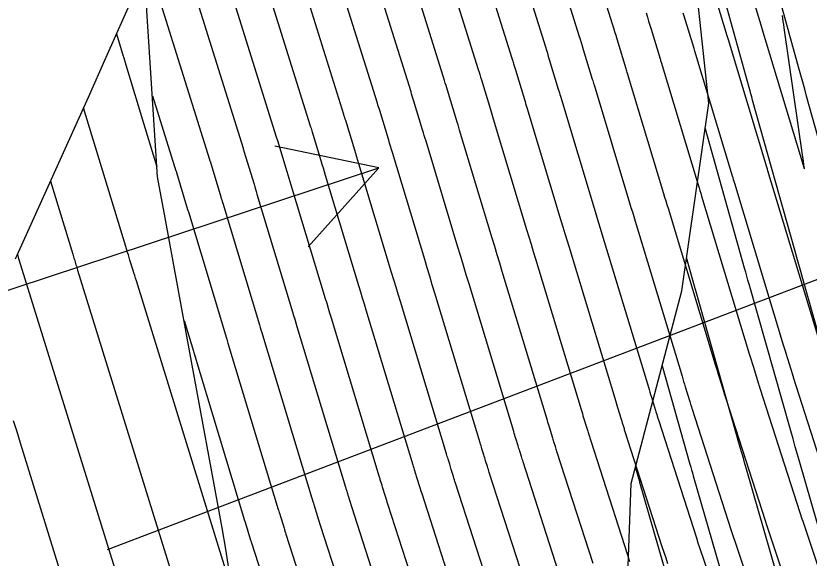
# Model space of a CAD drawing. Extents: x 954385 to 988206, y 1868364 to 1924553.
# Drawn here: x 957751.96 to 957796.74, y 1919668.45 to 1919699.08 of the extents above; entities that cross this region are included whole.
import ezdxf

# ---------------------------------------------------------------- set-up
doc = ezdxf.new("R2010")
doc.units = 0
for name, color, linetype in [('13', 7, 'Continuous'), ('16', 7, 'Continuous'), ('22', 7, 'Continuous'), ('24', 7, 'Continuous'), ('26', 7, 'Continuous'), ('6', 7, 'Continuous'), ('7', 7, 'Continuous')]:
    doc.layers.add(name, color=color, linetype=linetype)

msp = doc.modelspace()

# ---------------------------------------------------------------- linework, layer by layer
at = {"layer": '13'}
for points in [[(957797.505, 1919660.868), (957794.498, 1919669.857), (957794.441, 1919670.029), (957794.384, 1919670.201), (957794.327, 1919670.374), (957794.272, 1919670.546), (957792.05, 1919677.452), (957792.041, 1919677.481), (957792.031, 1919677.51), (957792.022, 1919677.539), (957792.014, 1919677.568), (957791.969, 1919677.713), (957791.942, 1919677.8), (957791.662, 1919678.713), (957791.612, 1919678.875), (957791.562, 1919679.037), (957791.513, 1919679.199), (957791.464, 1919679.361), (957788.793, 1919688.193), (957788.73, 1919688.401), (957788.667, 1919688.61), (957788.604, 1919688.818), (957788.541, 1919689.027), (957786.493, 1919695.82), (957786.473, 1919695.886), (957786.453, 1919695.952), (957786.433, 1919696.018), (957786.413, 1919696.085), (957785.905, 1919697.758), (957785.84, 1919697.971), (957785.775, 1919698.183), (957785.709, 1919698.396), (957785.643, 1919698.608), (957782.919, 1919707.311)], [(957781.042, 1919706.614), (957783.747, 1919697.971), (957783.808, 1919697.774), (957783.869, 1919697.578), (957783.929, 1919697.381), (957783.989, 1919697.184), (957784.497, 1919695.51), (957784.522, 1919695.428), (957784.547, 1919695.347), (957784.572, 1919695.265), (957784.597, 1919695.183), (957786.604, 1919688.525), (957786.682, 1919688.264), (957786.761, 1919688.004), (957786.839, 1919687.744), (957786.918, 1919687.483), (957789.565, 1919678.733), (957789.61, 1919678.582), (957789.656, 1919678.431), (957789.702, 1919678.28), (957789.749, 1919678.13), (957790.004, 1919677.298), (957790.027, 1919677.225), (957790.05, 1919677.151), (957790.095, 1919677.004), (957790.106, 1919676.967), (957790.117, 1919676.93), (957790.129, 1919676.894), (957790.141, 1919676.857), (957792.325, 1919670.067), (957792.397, 1919669.844), (957792.47, 1919669.621), (957792.543, 1919669.399), (957792.617, 1919669.177), (957795.595, 1919660.278)], [(957779.164, 1919705.916), (957781.85, 1919697.334), (957781.907, 1919697.153), (957781.963, 1919696.972), (957782.018, 1919696.791), (957782.074, 1919696.61), (957782.582, 1919694.936), (957782.611, 1919694.838), (957782.641, 1919694.741), (957782.67, 1919694.643), (957782.7, 1919694.546), (957784.666, 1919688.023), (957784.761, 1919687.71), (957784.855, 1919687.398), (957784.949, 1919687.086), (957785.043, 1919686.774), (957787.665, 1919678.105), (957787.708, 1919677.966), (957787.75, 1919677.826), (957787.793, 1919677.686), (957787.836, 1919677.546), (957788.066, 1919676.796), (957788.094, 1919676.707), (957788.121, 1919676.618), (957788.176, 1919676.439), (957788.19, 1919676.395), (957788.203, 1919676.35), (957788.218, 1919676.306), (957788.232, 1919676.261), (957790.379, 1919669.587), (957790.467, 1919669.314), (957790.556, 1919669.042), (957790.646, 1919668.769), (957790.737, 1919668.497), (957793.684, 1919659.688)], [(957777.287, 1919705.218), (957779.954, 1919696.697), (957780.006, 1919696.532), (957780.057, 1919696.366), (957780.108, 1919696.201), (957780.158, 1919696.035), (957780.666, 1919694.362), (957780.701, 1919694.248), (957780.735, 1919694.135), (957780.769, 1919694.022), (957780.803, 1919693.908), (957782.729, 1919687.521), (957782.839, 1919687.157), (957782.949, 1919686.793), (957783.059, 1919686.429), (957783.169, 1919686.064), (957785.766, 1919677.478), (957785.805, 1919677.349), (957785.844, 1919677.22), (957785.883, 1919677.091), (957785.923, 1919676.962), (957786.128, 1919676.295), (957786.161, 1919676.19), (957786.193, 1919676.085), (957786.257, 1919675.875), (957786.273, 1919675.823), (957786.29, 1919675.77), (957786.306, 1919675.718), (957786.323, 1919675.666), (957788.433, 1919669.108), (957788.537, 1919668.785), (957788.643, 1919668.462), (957788.749, 1919668.139)], [(957775.41, 1919704.52), (957778.058, 1919696.06), (957778.105, 1919695.91), (957778.151, 1919695.761), (957778.197, 1919695.611), (957778.243, 1919695.461), (957778.751, 1919693.787), (957778.79, 1919693.658), (957778.829, 1919693.529), (957778.868, 1919693.4), (957778.907, 1919693.271), (957780.792, 1919687.019), (957780.917, 1919686.603), (957781.043, 1919686.187), (957781.168, 1919685.771), (957781.294, 1919685.355), (957783.866, 1919676.85), (957783.902, 1919676.732), (957783.938, 1919676.614), (957783.974, 1919676.496), (957784.01, 1919676.379), (957784.19, 1919675.793), (957784.209, 1919675.733), (957784.227, 1919675.672), (957784.246, 1919675.612), (957784.264, 1919675.552), (957784.338, 1919675.311), (957784.357, 1919675.25), (957784.376, 1919675.19), (957784.395, 1919675.13), (957784.414, 1919675.07), (957786.486, 1919668.628), (957786.607, 1919668.255)], [(957784.54, 1919668.149), (957782.505, 1919674.474), (957782.483, 1919674.542), (957782.462, 1919674.61), (957782.44, 1919674.678), (957782.419, 1919674.746), (957782.336, 1919675.019), (957782.315, 1919675.087), (957782.294, 1919675.155), (957782.273, 1919675.223), (957782.252, 1919675.291), (957782.097, 1919675.795), (957782.064, 1919675.902), (957782.032, 1919676.008), (957781.999, 1919676.115), (957781.967, 1919676.222), (957779.419, 1919684.646), (957779.278, 1919685.113), (957779.137, 1919685.581), (957778.995, 1919686.049), (957778.854, 1919686.517), (957777.01, 1919692.634), (957776.966, 1919692.779), (957776.923, 1919692.924), (957776.879, 1919693.068), (957776.835, 1919693.213), (957776.327, 1919694.887), (957776.286, 1919695.021), (957776.245, 1919695.155), (957776.203, 1919695.289), (957776.162, 1919695.423), (957773.532, 1919703.823)], [(957782.593, 1919667.669), (957780.596, 1919673.879), (957780.571, 1919673.955), (957780.548, 1919674.03), (957780.524, 1919674.106), (957780.5, 1919674.182), (957780.407, 1919674.486), (957780.384, 1919674.562), (957780.361, 1919674.638), (957780.338, 1919674.713), (957780.314, 1919674.789), (957780.184, 1919675.211), (957780.155, 1919675.307), (957780.126, 1919675.403), (957780.097, 1919675.498), (957780.068, 1919675.594), (957777.545, 1919683.936), (957777.388, 1919684.456), (957777.231, 1919684.975), (957777.074, 1919685.495), (957776.917, 1919686.015), (957775.114, 1919691.997), (957775.065, 1919692.158), (957775.017, 1919692.318), (957774.968, 1919692.478), (957774.919, 1919692.639), (957774.411, 1919694.312), (957774.375, 1919694.431), (957774.339, 1919694.549), (957774.302, 1919694.668), (957774.265, 1919694.786), (957771.637, 1919703.183)], [(957780.647, 1919667.19), (957778.687, 1919673.283), (957778.66, 1919673.367), (957778.634, 1919673.45), (957778.607, 1919673.534), (957778.582, 1919673.618), (957778.479, 1919673.953), (957778.453, 1919674.036), (957778.428, 1919674.12), (957778.402, 1919674.204), (957778.376, 1919674.288), (957778.272, 1919674.628), (957778.246, 1919674.712), (957778.22, 1919674.797), (957778.194, 1919674.882), (957778.168, 1919674.966), (957775.612, 1919683.418), (957775.468, 1919683.894), (957775.324, 1919684.37), (957775.181, 1919684.846), (957775.037, 1919685.322), (957773.217, 1919691.36), (957773.164, 1919691.536), (957773.111, 1919691.712), (957773.057, 1919691.888), (957773.004, 1919692.065), (957772.496, 1919693.738), (957772.464, 1919693.841), (957772.433, 1919693.944), (957772.401, 1919694.046), (957772.369, 1919694.149), (957769.686, 1919702.721)], [(957778.764, 1919666.513), (957776.778, 1919672.688), (957776.748, 1919672.779), (957776.72, 1919672.87), (957776.691, 1919672.962), (957776.663, 1919673.053), (957776.539, 1919673.456), (957776.517, 1919673.529), (957776.494, 1919673.603), (957776.472, 1919673.676), (957776.449, 1919673.75), (957776.359, 1919674.044), (957776.336, 1919674.118), (957776.314, 1919674.191), (957776.291, 1919674.265), (957776.269, 1919674.339), (957773.666, 1919682.946), (957773.542, 1919683.355), (957773.418, 1919683.764), (957773.295, 1919684.173), (957773.172, 1919684.582), (957771.32, 1919690.723), (957771.262, 1919690.915), (957771.204, 1919691.107), (957771.146, 1919691.298), (957771.088, 1919691.49), (957770.58, 1919693.164), (957770.554, 1919693.251), (957770.527, 1919693.338), (957770.5, 1919693.425), (957770.473, 1919693.512), (957767.735, 1919702.26)], [(957765.784, 1919701.798), (957768.577, 1919692.875), (957768.599, 1919692.804), (957768.621, 1919692.732), (957768.643, 1919692.661), (957768.664, 1919692.59), (957769.173, 1919690.916), (957769.235, 1919690.708), (957769.298, 1919690.501), (957769.361, 1919690.293), (957769.424, 1919690.086), (957771.306, 1919683.842), (957771.409, 1919683.5), (957771.512, 1919683.158), (957771.616, 1919682.816), (957771.719, 1919682.475), (957774.369, 1919673.711), (957774.388, 1919673.648), (957774.407, 1919673.586), (957774.427, 1919673.523), (957774.446, 1919673.46), (957774.523, 1919673.21), (957774.542, 1919673.148), (957774.561, 1919673.085), (957774.58, 1919673.023), (957774.6, 1919672.96), (957774.744, 1919672.489), (957774.775, 1919672.389), (957774.806, 1919672.29), (957774.837, 1919672.191), (957774.869, 1919672.092), (957776.892, 1919665.803)], [(957775.019, 1919665.094), (957772.96, 1919671.496), (957772.925, 1919671.603), (957772.892, 1919671.71), (957772.858, 1919671.817), (957772.825, 1919671.924), (957772.66, 1919672.465), (957772.628, 1919672.568), (957772.596, 1919672.671), (957772.533, 1919672.877), (957772.517, 1919672.928), (957772.501, 1919672.98), (957772.486, 1919673.031), (957772.47, 1919673.083), (957769.772, 1919682.003), (957769.689, 1919682.278), (957769.606, 1919682.553), (957769.523, 1919682.827), (957769.44, 1919683.102), (957767.507, 1919689.514), (957767.45, 1919689.705), (957767.392, 1919689.895), (957767.335, 1919690.086), (957767.277, 1919690.276), (957766.749, 1919692.015), (957766.732, 1919692.071), (957766.715, 1919692.127), (957766.698, 1919692.182), (957766.68, 1919692.238), (957763.833, 1919701.336)], [(957761.882, 1919700.874), (957764.784, 1919691.601), (957764.796, 1919691.561), (957764.809, 1919691.521), (957764.821, 1919691.481), (957764.833, 1919691.441), (957765.402, 1919689.567), (957765.444, 1919689.428), (957765.486, 1919689.289), (957765.528, 1919689.151), (957765.57, 1919689.012), (957767.575, 1919682.363), (957767.637, 1919682.155), (957767.7, 1919681.947), (957767.763, 1919681.739), (957767.826, 1919681.531), (957770.571, 1919672.455), (957770.583, 1919672.415), (957770.595, 1919672.374), (957770.608, 1919672.334), (957770.62, 1919672.293), (957770.682, 1919672.091), (957770.707, 1919672.01), (957770.72, 1919671.97), (957770.906, 1919671.36), (957770.942, 1919671.245), (957770.978, 1919671.13), (957771.014, 1919671.015), (957771.05, 1919670.901), (957773.147, 1919664.385)], [(957759.93, 1919700.412), (957762.888, 1919690.964), (957762.895, 1919690.939), (957762.903, 1919690.915), (957762.91, 1919690.891), (957762.918, 1919690.867), (957763.528, 1919688.857), (957763.554, 1919688.77), (957763.58, 1919688.684), (957763.606, 1919688.597), (957763.633, 1919688.51), (957765.709, 1919681.623), (957765.751, 1919681.482), (957765.794, 1919681.341), (957765.837, 1919681.2), (957765.879, 1919681.059), (957768.671, 1919671.827), (957768.68, 1919671.798), (957768.689, 1919671.768), (957768.698, 1919671.739), (957768.707, 1919671.71), (957768.752, 1919671.562), (957768.78, 1919671.474), (957768.987, 1919670.796), (957769.025, 1919670.673), (957769.064, 1919670.55), (957769.102, 1919670.428), (957769.141, 1919670.305), (957771.275, 1919663.675)], [(957793.412, 1919700.568), (957794.076, 1919698.382), (957794.08, 1919698.369), (957796.291, 1919691.033), (957796.449, 1919690.511), (957796.465, 1919690.463), (957796.473, 1919690.447), (957796.475, 1919690.465), (957796.469, 1919690.515), (957796.397, 1919691.028), (957796.389, 1919691.083), (957796.387, 1919691.101), (957795.333, 1919698.415), (957795.308, 1919698.587), (957795.283, 1919698.758), (957795.258, 1919698.93), (957795.233, 1919699.102)], [(957797.249, 1919680.956), (957794.417, 1919690.321), (957794.385, 1919690.427), (957794.353, 1919690.532), (957792.183, 1919697.731), (957792.166, 1919697.788), (957792.114, 1919697.96), (957791.55, 1919699.818)], [(957787.539, 1919699.245), (957787.61, 1919699.017), (957787.681, 1919698.789), (957787.751, 1919698.561), (957787.821, 1919698.332), (957788.329, 1919696.659), (957788.344, 1919696.608), (957788.359, 1919696.558), (957788.374, 1919696.508), (957788.39, 1919696.457), (957790.478, 1919689.529), (957790.526, 1919689.372), (957790.573, 1919689.215), (957790.62, 1919689.059), (957790.668, 1919688.902), (957793.363, 1919679.989), (957793.416, 1919679.816), (957793.468, 1919679.643), (957793.521, 1919679.47), (957793.574, 1919679.297), (957793.88, 1919678.302), (957793.906, 1919678.217), (957793.932, 1919678.133), (957793.939, 1919678.111), (957793.945, 1919678.09), (957793.952, 1919678.069), (957793.959, 1919678.048), (957796.218, 1919671.026), (957796.258, 1919670.904), (957796.298, 1919670.781), (957796.338, 1919670.659), (957796.378, 1919670.537), (957799.416, 1919661.458)], [(957798.164, 1919671.505), (957795.868, 1919678.644), (957795.859, 1919678.67), (957795.851, 1919678.697), (957795.823, 1919678.79), (957795.818, 1919678.804), (957795.446, 1919680.013), (957795.41, 1919680.131), (957795.374, 1919680.248), (957795.339, 1919680.366), (957795.303, 1919680.484), (957792.542, 1919689.612), (957792.511, 1919689.716), (957792.479, 1919689.821), (957792.447, 1919689.926), (957792.416, 1919690.03), (957790.286, 1919697.094), (957790.265, 1919697.164), (957790.244, 1919697.233), (957789.687, 1919699.068), (957789.637, 1919699.232)], [(957759.662, 1919694.573), (957760.991, 1919690.327), (957760.999, 1919690.301), (957761.023, 1919690.224), (957761.653, 1919688.148), (957761.674, 1919688.078), (957761.695, 1919688.008), (957763.843, 1919680.883), (957763.866, 1919680.809), (957763.888, 1919680.735), (957763.91, 1919680.662), (957763.933, 1919680.588), (957766.772, 1919671.199), (957766.783, 1919671.163), (957766.794, 1919671.126), (957766.828, 1919671.016), (957766.84, 1919670.979), (957767.095, 1919670.146), (957767.122, 1919670.058), (957767.149, 1919669.97), (957767.177, 1919669.882), (957767.205, 1919669.795), (957769.402, 1919662.966)], [(957761.456, 1919681.873), (957761.978, 1919680.143), (957762.002, 1919680.061), (957764.873, 1919670.572), (957764.881, 1919670.542), (957764.9, 1919670.484), (957765.212, 1919669.465), (957765.223, 1919669.428), (957765.235, 1919669.39), (957765.247, 1919669.353), (957765.259, 1919669.315), (957767.53, 1919662.256), (957767.558, 1919662.169), (957767.587, 1919662.081), (957767.615, 1919661.994), (957767.645, 1919661.906), (957770.755, 1919652.611), (957770.789, 1919652.509), (957770.978, 1919651.943), (957771.061, 1919651.693), (957773.864, 1919643.312)]]:
    msp.add_lwpolyline(points, dxfattribs=at)
at = {"layer": '16'}
for points in [[(957798.754, 1919686.852), (957796.602, 1919694.541), (957796.491, 1919694.938), (957796.381, 1919695.335), (957796.271, 1919695.731), (957796.161, 1919696.128), (957793.881, 1919704.392)], [(957784.448, 1919559.424), (957782.965, 1919569.34), (957782.859, 1919579.565), (957782.49, 1919589.73), (957782.588, 1919600.001), (957782.69, 1919605.487), (957782.319, 1919610.189), (957781.611, 1919620.279), (957782.629, 1919630.756), (957784.185, 1919641.354), (957785.589, 1919651.918), (957786.31, 1919662.329), (957786.69, 1919672.662), (957789.551, 1919683.553), (957791.079, 1919694.145), (957790.014, 1919704.155)], [(957798.55, 1919676.584), (957796.38, 1919684.231), (957796.266, 1919684.633), (957796.153, 1919685.035), (957796.039, 1919685.437), (957795.927, 1919685.839), (957793.552, 1919694.322), (957793.503, 1919694.5), (957793.453, 1919694.678), (957793.404, 1919694.855), (957793.355, 1919695.033), (957790.824, 1919704.204)], [(957804.043, 1919647.021), (957801.912, 1919654.229), (957801.724, 1919654.863), (957801.538, 1919655.497), (957801.352, 1919656.132), (957801.166, 1919656.766), (957799.049, 1919664.023), (957798.89, 1919664.57), (957798.731, 1919665.116), (957798.573, 1919665.662), (957798.415, 1919666.209), (957796.218, 1919673.843), (957796.089, 1919674.293), (957795.96, 1919674.743), (957795.832, 1919675.193), (957795.704, 1919675.643), (957793.351, 1919683.931), (957793.288, 1919684.154), (957793.225, 1919684.378), (957793.162, 1919684.601), (957793.099, 1919684.825), (957790.879, 1919692.758)], [(957801.088, 1919646.458), (957798.916, 1919653.805), (957798.763, 1919654.322), (957798.61, 1919654.84), (957798.458, 1919655.358), (957798.307, 1919655.876), (957796.046, 1919663.624), (957795.925, 1919664.041), (957795.804, 1919664.459), (957795.683, 1919664.877), (957795.562, 1919665.294), (957793.209, 1919673.47), (957793.121, 1919673.778), (957793.033, 1919674.086), (957792.945, 1919674.394), (957792.857, 1919674.702), (957790.323, 1919683.63), (957790.31, 1919683.675), (957790.297, 1919683.721), (957790.285, 1919683.766), (957790.272, 1919683.812), (957789.821, 1919685.424)], [(957788.436, 1919679.309), (957790.011, 1919673.76), (957790.058, 1919673.595), (957790.105, 1919673.429), (957790.153, 1919673.263), (957790.2, 1919673.098), (957792.709, 1919664.38), (957792.793, 1919664.091), (957792.876, 1919663.802), (957792.96, 1919663.513), (957793.044, 1919663.225), (957795.448, 1919654.986), (957795.565, 1919654.585), (957795.683, 1919654.183), (957795.801, 1919653.782), (957795.92, 1919653.38), (957798.223, 1919645.593)], [(957795.357, 1919644.727), (957792.923, 1919652.956), (957792.839, 1919653.241), (957792.755, 1919653.526), (957792.672, 1919653.811), (957792.589, 1919654.097), (957790.042, 1919662.825), (957789.995, 1919662.985), (957789.949, 1919663.145), (957789.902, 1919663.305), (957789.856, 1919663.465), (957787.191, 1919672.725), (957787.178, 1919672.772), (957787.164, 1919672.819), (957786.939, 1919673.612)]]:
    msp.add_lwpolyline(points, dxfattribs=at)
at = {"layer": '22'}
msp.add_lwpolyline([(957791.285, 1919558.176), (957788.062, 1919567.672), (957785.812, 1919576.586), (957785.593, 1919577.363), (957782.785, 1919586.966), (957780.171, 1919596.619), (957780.087, 1919596.928), (957777.769, 1919605.69), (957775.517, 1919615.438), (957775.394, 1919615.972), (957773.33, 1919625.204), (957771.506, 1919635.066), (957771.364, 1919635.83), (957769.873, 1919641.876), (957767.628, 1919650.836), (957767.438, 1919651.587), (957764.993, 1919661.295), (957763.81, 1919668.958), (957763.608, 1919670.154), (957761.787, 1919680.068), (957760.394, 1919687.671), (957759.961, 1919689.98), (957759.292, 1919700.261)], dxfattribs=at)
at = {"layer": '24'}
for points in [[(957751.929, 1919685.359), (957756.057, 1919694.485), (957757.055, 1919696.758), (957758.608, 1919700.272), (957761.339, 1919706.817), (957761.594, 1919707.436), (957764.488, 1919713.516), (957765.198, 1919717.743), (957765.963, 1919719.865), (957776.467, 1919728.521), (957777.599, 1919730.398), (957776.861, 1919734.73), (957775.892, 1919739.647), (957775.695, 1919740.551), (957774.399, 1919746.341), (957773.924, 1919748.839), (957773.42, 1919752.224), (957772.21, 1919758.049), (957772.197, 1919758.111), (957776.673, 1919765.536), (957779.162, 1919769.975)], [(957791.285, 1919558.176), (957788.062, 1919567.672), (957785.812, 1919576.586), (957785.593, 1919577.363), (957782.785, 1919586.966), (957780.171, 1919596.619), (957780.087, 1919596.928), (957777.769, 1919605.69), (957775.517, 1919615.438), (957775.394, 1919615.972), (957773.33, 1919625.204), (957771.506, 1919635.066), (957771.364, 1919635.83), (957769.873, 1919641.876), (957767.628, 1919650.836), (957767.438, 1919651.587), (957764.993, 1919661.295), (957763.81, 1919668.958), (957763.608, 1919670.154), (957761.787, 1919680.068), (957760.394, 1919687.671), (957759.961, 1919689.98), (957759.292, 1919700.261)]]:
    msp.add_lwpolyline(points, dxfattribs=at)
at = {"layer": '26'}
for points in [[(957757.131, 1919668.928), (957827.992, 1919695.917), (957824.204, 1919691.264), (957827.992, 1919695.917), (957822.069, 1919696.871)], [(957707.131, 1919668.928), (957772.444, 1919690.506), (957768.451, 1919686.028), (957772.444, 1919690.506), (957766.569, 1919691.725)]]:
    msp.add_lwpolyline(points, dxfattribs=at)
at = {"layer": '6'}
msp.add_lwpolyline([(957751.81, 1919676.231), (957752.006, 1919675.597), (957752.203, 1919674.962), (957755.06, 1919665.723), (957755.083, 1919665.649), (957755.106, 1919665.575), (957755.13, 1919665.501), (957755.153, 1919665.427), (957755.269, 1919665.057), (957755.316, 1919664.909), (957755.339, 1919664.835), (957758.052, 1919656.204), (957758.084, 1919656.103), (957758.116, 1919656.002), (957758.148, 1919655.901), (957758.18, 1919655.8), (957758.309, 1919655.396), (957758.373, 1919655.193), (957758.437, 1919654.991), (957761.069, 1919646.721)], dxfattribs=at)
at = {"layer": '7'}
for points in [[(957757.636, 1919698.074), (957758.017, 1919696.814), (957758.033, 1919696.762), (957758.049, 1919696.71), (957758.088, 1919696.58), (957758.104, 1919696.528), (957758.112, 1919696.502), (957758.662, 1919694.696), (957758.756, 1919694.386), (957758.85, 1919694.076), (957758.945, 1919693.766), (957759.039, 1919693.457), (957759.924, 1919690.548)], [(957764.163, 1919666.671), (957764.053, 1919667.02), (957763.97, 1919667.283), (957763.888, 1919667.546), (957763.806, 1919667.809), (957763.725, 1919668.072), (957758.761, 1919684.12), (957758.716, 1919684.266), (957758.67, 1919684.412), (957758.625, 1919684.557), (957758.58, 1919684.703), (957758.399, 1919685.286), (957758.354, 1919685.432), (957758.309, 1919685.577), (957758.264, 1919685.723), (957758.219, 1919685.869), (957755.782, 1919693.877)], [(957753.912, 1919689.742), (957755.166, 1919685.621), (957755.189, 1919685.546), (957755.212, 1919685.471), (957755.235, 1919685.396), (957755.258, 1919685.321), (957755.351, 1919685.021), (957755.375, 1919684.946), (957755.398, 1919684.872), (957755.421, 1919684.797), (957755.444, 1919684.722), (957760.837, 1919667.289)], [(957752.041, 1919685.607), (957752.114, 1919685.37), (957752.128, 1919685.323), (957757.949, 1919666.506), (957757.991, 1919666.369), (957758.034, 1919666.232), (957758.077, 1919666.095), (957758.119, 1919665.958), (957758.292, 1919665.411), (957758.335, 1919665.274), (957758.378, 1919665.137), (957758.421, 1919665), (957758.464, 1919664.863), (957760.94, 1919656.985), (957760.992, 1919656.822), (957761.043, 1919656.659), (957761.095, 1919656.495), (957761.147, 1919656.332), (957761.355, 1919655.679), (957761.406, 1919655.516), (957761.458, 1919655.353), (957761.51, 1919655.189), (957761.562, 1919655.026), (957763.958, 1919647.499)]]:
    msp.add_lwpolyline(points, dxfattribs=at)

doc.saveas('drawing.dxf')
